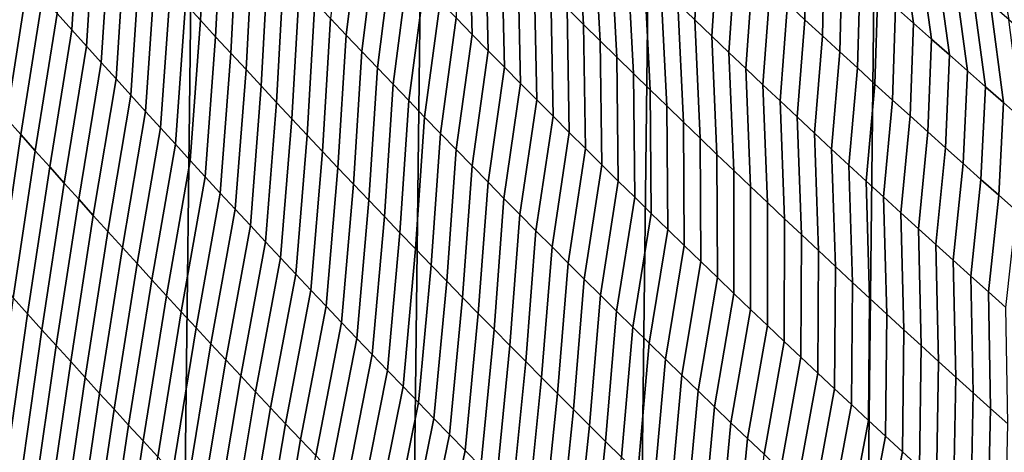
# Model space of a CAD drawing. Header units: metres. Extents: x -240 to 45, y -77 to 27.
# Tile 934 of 1056: x 5.64 to 8.24, y -19.38 to -18.24. Entities that reach past the tile are written whole.
import ezdxf

# ---------------------------------------------------------------- set-up
doc = ezdxf.new("R2010")
doc.units = ezdxf.units.M
doc.layers.add('solid_102011X2', color=7, linetype='CONTINUOUS')

msp = doc.modelspace()

# ---------------------------------------------------------------- linework, layer by layer
at = {"layer": 'solid_102011X2'}
for points in [[(6.002442, 26.115765), (5.392362, -26.246609), (4.77797, -26.364157), (5.392083, 26.246679)], [(6.608932, 25.971432), (6.00279, -26.115679), (5.392362, -26.246609), (6.002442, 26.115765)], [(7.211205, 25.813818), (6.609337, -25.971336), (6.00279, -26.115679), (6.608932, 25.971432)], [(7.809117, 25.64296), (7.211634, -25.813719), (6.609337, -25.971336), (7.211205, 25.813818)], [(8.402597, 25.458912), (7.809518, -25.642859), (7.211634, -25.813719), (7.809117, 25.64296)], [(8.991435, 25.261791), (8.402947, -25.458815), (7.809518, -25.642859), (8.402597, 25.458912)], [(5.743284, -18.22249, 117.523262), (5.781922, -18.265709, 117.554344), (5.804971, -17.891737, 117.875099), (5.765845, -17.847992, 117.844833)], [(6.081235, -18.196934, 118.084381), (6.121049, -18.240372, 118.113914), (6.138216, -17.886625, 118.444984), (6.097905, -17.842743, 118.416298)], [(5.781922, -18.265709, 117.554344), (5.820647, -18.308895, 117.585335), (5.844181, -17.935448, 117.905273), (5.804971, -17.891737, 117.875099)], [(6.121049, -18.240372, 118.113914), (6.160952, -18.283764, 118.143372), (6.178614, -17.930462, 118.473587), (6.138216, -17.886625, 118.444984)], [(6.794867, -18.234108, 119.215988), (6.837214, -18.277451, 119.242554), (6.828365, -17.947416, 119.580299), (6.785475, -17.9037, 119.554535)], [(7.08755, -18.208162, 119.733459), (7.131059, -18.251356, 119.758759), (7.113095, -17.937054, 120.102989), (7.069025, -17.893538, 120.078484)], [(5.820647, -18.308895, 117.585335), (5.859459, -18.352051, 117.616234), (5.883475, -17.979124, 117.935349), (5.844181, -17.935448, 117.905273)], [(6.160952, -18.283764, 118.143372), (6.200943, -18.327112, 118.172737), (6.219098, -17.974251, 118.502106), (6.178614, -17.930462, 118.473587)], [(6.463847, -18.235884, 118.671463), (6.50495, -18.279295, 118.699409), (6.542663, -17.972647, 119.055092), (6.500939, -17.928844, 119.028015)], [(6.837214, -18.277451, 119.242554), (6.879651, -18.320723, 119.269051), (6.871343, -17.991058, 119.605988), (6.828365, -17.947416, 119.580299)], [(7.131059, -18.251356, 119.758759), (7.174658, -18.294474, 119.783997), (7.157252, -17.980492, 120.127426), (7.113095, -17.937054, 120.102989)], [(7.379358, -18.196461, 120.248711), (7.424047, -18.239408, 120.272781), (7.440358, -17.981817, 120.64492), (7.394999, -17.938669, 120.621666)], [(7.66847, -18.196243, 120.760292), (7.714359, -18.238861, 120.783203), (7.719309, -17.992968, 121.157631), (7.672723, -17.950178, 121.135513)], [(7.953547, -18.205521, 121.267456), (8.000658, -18.247749, 121.289268), (7.96387, -17.986601, 121.652359), (7.916168, -17.944233, 121.631287)], [(5.859459, -18.352051, 117.616234), (5.898359, -18.395174, 117.647041), (5.922854, -18.022764, 117.96534), (5.883475, -17.979124, 117.935349)], [(6.200943, -18.327112, 118.172737), (6.241024, -18.370415, 118.202019), (6.259669, -18.017988, 118.530533), (6.219098, -17.974251, 118.502106)], [(6.50495, -18.279295, 118.699409), (6.546143, -18.322649, 118.72728), (6.584476, -18.016386, 119.082092), (6.542663, -17.972647, 119.055092)], [(7.174658, -18.294474, 119.783997), (7.218348, -18.337513, 119.809166), (7.201497, -18.023848, 120.15181), (7.157252, -17.980492, 120.127426)], [(7.424047, -18.239408, 120.272781), (7.468825, -18.28227, 120.296791), (7.485804, -18.024878, 120.668106), (7.440358, -17.981817, 120.64492)], [(8.000658, -18.247749, 121.289268), (8.047858, -18.289881, 121.31102), (8.011657, -18.028872, 121.67337), (7.96387, -17.986601, 121.652359)], [(6.879651, -18.320723, 119.269051), (6.922178, -18.363924, 119.295486), (6.914407, -18.034628, 119.631615), (6.871343, -17.991058, 119.605988)], [(7.714359, -18.238861, 120.783203), (7.760337, -18.281391, 120.806053), (7.765982, -18.035667, 121.179703), (7.719309, -17.992968, 121.157631)], [(8.25185, -18.238752, 121.777664), (8.30014, -18.280432, 121.798355), (8.25431, -18.033731, 122.16478), (8.205416, -17.991945, 122.144791)], [(5.898359, -18.395174, 117.647041), (5.937346, -18.438261, 117.677757), (5.962319, -18.066366, 117.995232), (5.922854, -18.022764, 117.96534)], [(6.241024, -18.370415, 118.202019), (6.281195, -18.413668, 118.231224), (6.300328, -18.061674, 118.558884), (6.259669, -18.017988, 118.530533)], [(6.546143, -18.322649, 118.72728), (6.587426, -18.365942, 118.755074), (6.626376, -18.060062, 119.109016), (6.584476, -18.016386, 119.082092)], [(6.922178, -18.363924, 119.295486), (6.964797, -18.407055, 119.321846), (6.95756, -18.078125, 119.657173), (6.914407, -18.034628, 119.631615)], [(7.218348, -18.337513, 119.809166), (7.262128, -18.380476, 119.834274), (7.245829, -18.067123, 120.176125), (7.201497, -18.023848, 120.15181)], [(7.468825, -18.28227, 120.296791), (7.513694, -18.32505, 120.320747), (7.531338, -18.067852, 120.691238), (7.485804, -18.024878, 120.668106)], [(7.760337, -18.281391, 120.806053), (7.806406, -18.32383, 120.828842), (7.812741, -18.078272, 121.201721), (7.765982, -18.035667, 121.179703)], [(8.047858, -18.289881, 121.31102), (8.095146, -18.331917, 121.332726), (8.059527, -18.071045, 121.694336), (8.011657, -18.028872, 121.67337)], [(6.281195, -18.413668, 118.231224), (6.321457, -18.456871, 118.260338), (6.341074, -18.105309, 118.587151), (6.300328, -18.061674, 118.558884)], [(6.587426, -18.365942, 118.755074), (6.628801, -18.409176, 118.782799), (6.668365, -18.103674, 119.135864), (6.626376, -18.060062, 119.109016)], [(5.937346, -18.438261, 117.677757), (5.976423, -18.481314, 117.708382), (6.001871, -18.10993, 118.02504), (5.962319, -18.066366, 117.995232)], [(6.964797, -18.407055, 119.321846), (7.007506, -18.450115, 119.348145), (7.000801, -18.121546, 119.682671), (6.95756, -18.078125, 119.657173)], [(7.262128, -18.380476, 119.834274), (7.306001, -18.423359, 119.859314), (7.29025, -18.110319, 120.200378), (7.245829, -18.067123, 120.176125)], [(7.513694, -18.32505, 120.320747), (7.558654, -18.367744, 120.344643), (7.57696, -18.110737, 120.714317), (7.531338, -18.067852, 120.691238)], [(7.806406, -18.32383, 120.828842), (7.852565, -18.366179, 120.851585), (7.859588, -18.120783, 121.223686), (7.812741, -18.078272, 121.201721)], [(8.095146, -18.331917, 121.332726), (8.142522, -18.373859, 121.35437), (8.107482, -18.113119, 121.715248), (8.059527, -18.071045, 121.694336)], [(5.571856, -18.456579, 117.102501), (5.609664, -18.49925, 117.134666), (5.666265, -18.135967, 117.460823), (5.627884, -18.092667, 117.429459)], [(5.976423, -18.481314, 117.708382), (6.01559, -18.524328, 117.738922), (6.04151, -18.153452, 118.054749), (6.001871, -18.10993, 118.02504)], [(6.321457, -18.456871, 118.260338), (6.361809, -18.500025, 118.289375), (6.38191, -18.14889, 118.615334), (6.341074, -18.105309, 118.587151)], [(6.628801, -18.409176, 118.782799), (6.670267, -18.452347, 118.81044), (6.710443, -18.147219, 119.162643), (6.668365, -18.103674, 119.135864)], [(7.306001, -18.423359, 119.859314), (7.349965, -18.466162, 119.884293), (7.334759, -18.153431, 120.224579), (7.29025, -18.110319, 120.200378)], [(7.558654, -18.367744, 120.344643), (7.603706, -18.410355, 120.368469), (7.62267, -18.153534, 120.737335), (7.57696, -18.110737, 120.714317)], [(8.142522, -18.373859, 121.35437), (8.189984, -18.415703, 121.375961), (8.155521, -18.155096, 121.736107), (8.107482, -18.113119, 121.715248)], [(5.609664, -18.49925, 117.134666), (5.647562, -18.541901, 117.166733), (5.704731, -18.179243, 117.492088), (5.666265, -18.135967, 117.460823)], [(7.007506, -18.450115, 119.348145), (7.050309, -18.493101, 119.374374), (7.044131, -18.164892, 119.708099), (7.000801, -18.121546, 119.682671)], [(7.852565, -18.366179, 120.851585), (7.898816, -18.408434, 120.874268), (7.906523, -18.163198, 121.245598), (7.859588, -18.120783, 121.223686)], [(6.01559, -18.524328, 117.738922), (6.054846, -18.567303, 117.769379), (6.081235, -18.196934, 118.084381), (6.04151, -18.153452, 118.054749)], [(6.361809, -18.500025, 118.289375), (6.402254, -18.543125, 118.318329), (6.422833, -18.192415, 118.64344), (6.38191, -18.14889, 118.615334)], [(6.670267, -18.452347, 118.81044), (6.711824, -18.495455, 118.838013), (6.75261, -18.190699, 119.189346), (6.710443, -18.147219, 119.162643)], [(7.050309, -18.493101, 119.374374), (7.093204, -18.536015, 119.400543), (7.08755, -18.208162, 119.733459), (7.044131, -18.164892, 119.708099)], [(7.349965, -18.466162, 119.884293), (7.394022, -18.508886, 119.90921), (7.379358, -18.196461, 120.248711), (7.334759, -18.153431, 120.224579)], [(7.603706, -18.410355, 120.368469), (7.648849, -18.452877, 120.39225), (7.66847, -18.196243, 120.760292), (7.62267, -18.153534, 120.737335)], [(7.898816, -18.408434, 120.874268), (7.945157, -18.4506, 120.896896), (7.953547, -18.205521, 121.267456), (7.906523, -18.163198, 121.245598)], [(8.189984, -18.415703, 121.375961), (8.237535, -18.457453, 121.397491), (8.203644, -18.196974, 121.756912), (8.155521, -18.155096, 121.736107)], [(5.647562, -18.541901, 117.166733), (5.685548, -18.584528, 117.198715), (5.743284, -18.22249, 117.523262), (5.704731, -18.179243, 117.492088)], [(6.402254, -18.543125, 118.318329), (6.44279, -18.586174, 118.347206), (6.463847, -18.235884, 118.671463), (6.422833, -18.192415, 118.64344)], [(6.711824, -18.495455, 118.838013), (6.753475, -18.538498, 118.865517), (6.794867, -18.234108, 119.215988), (6.75261, -18.190699, 119.189346)], [(6.054846, -18.567303, 117.769379), (6.094193, -18.610239, 117.799744), (6.121049, -18.240372, 118.113914), (6.081235, -18.196934, 118.084381)], [(7.093204, -18.536015, 119.400543), (7.136191, -18.578856, 119.426643), (7.131059, -18.251356, 119.758759), (7.08755, -18.208162, 119.733459)], [(7.394022, -18.508886, 119.90921), (7.438171, -18.551529, 119.934067), (7.424047, -18.239408, 120.272781), (7.379358, -18.196461, 120.248711)], [(7.648849, -18.452877, 120.39225), (7.694085, -18.495316, 120.415962), (7.714359, -18.238861, 120.783203), (7.66847, -18.196243, 120.760292)], [(7.945157, -18.4506, 120.896896), (7.99159, -18.492674, 120.919472), (8.000658, -18.247749, 121.289268), (7.953547, -18.205521, 121.267456)], [(8.237535, -18.457453, 121.397491), (8.285172, -18.499104, 121.418968), (8.25185, -18.238752, 121.777664), (8.203644, -18.196974, 121.756912)], [(5.685548, -18.584528, 117.198715), (5.723622, -18.627129, 117.230606), (5.781922, -18.265709, 117.554344), (5.743284, -18.22249, 117.523262)], [(6.094193, -18.610239, 117.799744), (6.133631, -18.653135, 117.830025), (6.160952, -18.283764, 118.143372), (6.121049, -18.240372, 118.113914)], [(6.44279, -18.586174, 118.347206), (6.483419, -18.629168, 118.376007), (6.50495, -18.279295, 118.699409), (6.463847, -18.235884, 118.671463)], [(6.753475, -18.538498, 118.865517), (6.795218, -18.581478, 118.892944), (6.837214, -18.277451, 119.242554), (6.794867, -18.234108, 119.215988)], [(7.438171, -18.551529, 119.934067), (7.482415, -18.594091, 119.958862), (7.468825, -18.28227, 120.296791), (7.424047, -18.239408, 120.272781)], [(7.694085, -18.495316, 120.415962), (7.739413, -18.537666, 120.439621), (7.760337, -18.281391, 120.806053), (7.714359, -18.238861, 120.783203)], [(5.723622, -18.627129, 117.230606), (5.761786, -18.669703, 117.262405), (5.820647, -18.308895, 117.585335), (5.781922, -18.265709, 117.554344)], [(7.136191, -18.578856, 119.426643), (7.179272, -18.62162, 119.452675), (7.174658, -18.294474, 119.783997), (7.131059, -18.251356, 119.758759)], [(7.99159, -18.492674, 120.919472), (8.038116, -18.534655, 120.941994), (8.047858, -18.289881, 121.31102), (8.000658, -18.247749, 121.289268)], [(6.133631, -18.653135, 117.830025), (6.173161, -18.695988, 117.860222), (6.200943, -18.327112, 118.172737), (6.160952, -18.283764, 118.143372)], [(6.483419, -18.629168, 118.376007), (6.524141, -18.672106, 118.404732), (6.546143, -18.322649, 118.72728), (6.50495, -18.279295, 118.699409)], [(6.795218, -18.581478, 118.892944), (6.837053, -18.624392, 118.920311), (6.879651, -18.320723, 119.269051), (6.837214, -18.277451, 119.242554)], [(7.179272, -18.62162, 119.452675), (7.222447, -18.664312, 119.478645), (7.218348, -18.337513, 119.809166), (7.174658, -18.294474, 119.783997)], [(7.482415, -18.594091, 119.958862), (7.526752, -18.636572, 119.983597), (7.513694, -18.32505, 120.320747), (7.468825, -18.28227, 120.296791)], [(7.739413, -18.537666, 120.439621), (7.784834, -18.579929, 120.463226), (7.806406, -18.32383, 120.828842), (7.760337, -18.281391, 120.806053)], [(8.038116, -18.534655, 120.941994), (8.084732, -18.576544, 120.964462), (8.095146, -18.331917, 121.332726), (8.047858, -18.289881, 121.31102)], [(5.761786, -18.669703, 117.262405), (5.800038, -18.71225, 117.294113), (5.859459, -18.352051, 117.616234), (5.820647, -18.308895, 117.585335)], [(6.524141, -18.672106, 118.404732), (6.564957, -18.714989, 118.433372), (6.587426, -18.365942, 118.755074), (6.546143, -18.322649, 118.72728)], [(6.837053, -18.624392, 118.920311), (6.878983, -18.667236, 118.947601), (6.922178, -18.363924, 119.295486), (6.879651, -18.320723, 119.269051)], [(7.784834, -18.579929, 120.463226), (7.830348, -18.622105, 120.486763), (7.852565, -18.366179, 120.851585), (7.806406, -18.32383, 120.828842)], [(6.173161, -18.695988, 117.860222), (6.212784, -18.738796, 117.890335), (6.241024, -18.370415, 118.202019), (6.200943, -18.327112, 118.172737)], [(7.222447, -18.664312, 119.478645), (7.265717, -18.706928, 119.504547), (7.262128, -18.380476, 119.834274), (7.218348, -18.337513, 119.809166)], [(7.526752, -18.636572, 119.983597), (7.571183, -18.678972, 120.00827), (7.558654, -18.367744, 120.344643), (7.513694, -18.32505, 120.320747)], [(8.084732, -18.576544, 120.964462), (8.131439, -18.61834, 120.98687), (8.142522, -18.373859, 121.35437), (8.095146, -18.331917, 121.332726)], [(5.800038, -18.71225, 117.294113), (5.838381, -18.754768, 117.325729), (5.898359, -18.395174, 117.647041), (5.859459, -18.352051, 117.616234)], [(6.212784, -18.738796, 117.890335), (6.252499, -18.781561, 117.920372), (6.281195, -18.413668, 118.231224), (6.241024, -18.370415, 118.202019)], [(6.564957, -18.714989, 118.433372), (6.605866, -18.757812, 118.461945), (6.628801, -18.409176, 118.782799), (6.587426, -18.365942, 118.755074)], [(6.878983, -18.667236, 118.947601), (6.921006, -18.710016, 118.974823), (6.964797, -18.407055, 119.321846), (6.922178, -18.363924, 119.295486)], [(7.571183, -18.678972, 120.00827), (7.615709, -18.721289, 120.032875), (7.603706, -18.410355, 120.368469), (7.558654, -18.367744, 120.344643)], [(7.830348, -18.622105, 120.486763), (7.875957, -18.664194, 120.510254), (7.898816, -18.408434, 120.874268), (7.852565, -18.366179, 120.851585)], [(8.131439, -18.61834, 120.98687), (8.178238, -18.660042, 121.009224), (8.189984, -18.415703, 121.375961), (8.142522, -18.373859, 121.35437)], [(5.838381, -18.754768, 117.325729), (5.876814, -18.797255, 117.357262), (5.937346, -18.438261, 117.677757), (5.898359, -18.395174, 117.647041)], [(7.265717, -18.706928, 119.504547), (7.309081, -18.749468, 119.530388), (7.306001, -18.423359, 119.859314), (7.262128, -18.380476, 119.834274)], [(6.252499, -18.781561, 117.920372), (6.292308, -18.824278, 117.950317), (6.321457, -18.456871, 118.260338), (6.281195, -18.413668, 118.231224)], [(6.605866, -18.757812, 118.461945), (6.646871, -18.800579, 118.49044), (6.670267, -18.452347, 118.81044), (6.628801, -18.409176, 118.782799)], [(6.921006, -18.710016, 118.974823), (6.963124, -18.752726, 119.001984), (7.007506, -18.450115, 119.348145), (6.964797, -18.407055, 119.321846)], [(7.309081, -18.749468, 119.530388), (7.35254, -18.791933, 119.55616), (7.349965, -18.466162, 119.884293), (7.306001, -18.423359, 119.859314)], [(7.615709, -18.721289, 120.032875), (7.660329, -18.763523, 120.057426), (7.648849, -18.452877, 120.39225), (7.603706, -18.410355, 120.368469)], [(7.875957, -18.664194, 120.510254), (7.92166, -18.706194, 120.533684), (7.945157, -18.4506, 120.896896), (7.898816, -18.408434, 120.874268)], [(8.178238, -18.660042, 121.009224), (8.225127, -18.701653, 121.031517), (8.237535, -18.457453, 121.397491), (8.189984, -18.415703, 121.375961)], [(5.876814, -18.797255, 117.357262), (5.915339, -18.83971, 117.38871), (5.976423, -18.481314, 117.708382), (5.937346, -18.438261, 117.677757)], [(6.646871, -18.800579, 118.49044), (6.68797, -18.843285, 118.518867), (6.711824, -18.495455, 118.838013), (6.670267, -18.452347, 118.81044)], [(6.963124, -18.752726, 119.001984), (7.005337, -18.795368, 119.029068), (7.050309, -18.493101, 119.374374), (7.007506, -18.450115, 119.348145)], [(7.660329, -18.763523, 120.057426), (7.705046, -18.805674, 120.081917), (7.694085, -18.495316, 120.415962), (7.648849, -18.452877, 120.39225)], [(7.92166, -18.706194, 120.533684), (7.967458, -18.748104, 120.557053), (7.99159, -18.492674, 120.919472), (7.945157, -18.4506, 120.896896)], [(6.292308, -18.824278, 117.950317), (6.332211, -18.866949, 117.980186), (6.361809, -18.500025, 118.289375), (6.321457, -18.456871, 118.260338)], [(7.35254, -18.791933, 119.55616), (7.396096, -18.834318, 119.581871), (7.394022, -18.508886, 119.90921), (7.349965, -18.466162, 119.884293)], [(8.225127, -18.701653, 121.031517), (8.272108, -18.743168, 121.053749), (8.285172, -18.499104, 121.418968), (8.237535, -18.457453, 121.397491)], [(5.55249, -18.888212, 116.834465), (5.58997, -18.930292, 116.867371), (5.647562, -18.541901, 117.166733), (5.609664, -18.49925, 117.134666)], [(5.915339, -18.83971, 117.38871), (5.953955, -18.882133, 117.420067), (6.01559, -18.524328, 117.738922), (5.976423, -18.481314, 117.708382)], [(6.332211, -18.866949, 117.980186), (6.372209, -18.909571, 118.009979), (6.402254, -18.543125, 118.318329), (6.361809, -18.500025, 118.289375)], [(6.68797, -18.843285, 118.518867), (6.729166, -18.885931, 118.547218), (6.753475, -18.538498, 118.865517), (6.711824, -18.495455, 118.838013)], [(7.005337, -18.795368, 119.029068), (7.047645, -18.83794, 119.056091), (7.093204, -18.536015, 119.400543), (7.050309, -18.493101, 119.374374)], [(7.705046, -18.805674, 120.081917), (7.749858, -18.84774, 120.106346), (7.739413, -18.537666, 120.439621), (7.694085, -18.495316, 120.415962)], [(7.967458, -18.748104, 120.557053), (8.01335, -18.789927, 120.580368), (8.038116, -18.534655, 120.941994), (7.99159, -18.492674, 120.919472)], [(5.953955, -18.882133, 117.420067), (5.992664, -18.924522, 117.45134), (6.054846, -18.567303, 117.769379), (6.01559, -18.524328, 117.738922)], [(7.396096, -18.834318, 119.581871), (7.439747, -18.876629, 119.607521), (7.438171, -18.551529, 119.934067), (7.394022, -18.508886, 119.90921)], [(5.58997, -18.930292, 116.867371), (5.627542, -18.972351, 116.900185), (5.685548, -18.584528, 117.198715), (5.647562, -18.541901, 117.166733)], [(6.372209, -18.909571, 118.009979), (6.412302, -18.952145, 118.039688), (6.44279, -18.586174, 118.347206), (6.402254, -18.543125, 118.318329)], [(6.729166, -18.885931, 118.547218), (6.770456, -18.928514, 118.5755), (6.795218, -18.581478, 118.892944), (6.753475, -18.538498, 118.865517)], [(7.047645, -18.83794, 119.056091), (7.090049, -18.880442, 119.083046), (7.136191, -18.578856, 119.426643), (7.093204, -18.536015, 119.400543)], [(7.439747, -18.876629, 119.607521), (7.483496, -18.918859, 119.633102), (7.482415, -18.594091, 119.958862), (7.438171, -18.551529, 119.934067)], [(7.749858, -18.84774, 120.106346), (7.794767, -18.889723, 120.130714), (7.784834, -18.579929, 120.463226), (7.739413, -18.537666, 120.439621)], [(8.01335, -18.789927, 120.580368), (8.059339, -18.831657, 120.603622), (8.084732, -18.576544, 120.964462), (8.038116, -18.534655, 120.941994)], [(5.992664, -18.924522, 117.45134), (6.031466, -18.966875, 117.482529), (6.094193, -18.610239, 117.799744), (6.054846, -18.567303, 117.769379)], [(6.770456, -18.928514, 118.5755), (6.811844, -18.971035, 118.603706), (6.837053, -18.624392, 118.920311), (6.795218, -18.581478, 118.892944)], [(7.090049, -18.880442, 119.083046), (7.132549, -18.922873, 119.10994), (7.179272, -18.62162, 119.452675), (7.136191, -18.578856, 119.426643)], [(7.794767, -18.889723, 120.130714), (7.839773, -18.931622, 120.155022), (7.830348, -18.622105, 120.486763), (7.784834, -18.579929, 120.463226)], [(8.059339, -18.831657, 120.603622), (8.105421, -18.873301, 120.626823), (8.131439, -18.61834, 120.98687), (8.084732, -18.576544, 120.964462)], [(5.627542, -18.972351, 116.900185), (5.665206, -19.014389, 116.932915), (5.723622, -18.627129, 117.230606), (5.685548, -18.584528, 117.198715)], [(6.031466, -18.966875, 117.482529), (6.070363, -19.00919, 117.513634), (6.133631, -18.653135, 117.830025), (6.094193, -18.610239, 117.799744)], [(6.412302, -18.952145, 118.039688), (6.45249, -18.994665, 118.069321), (6.483419, -18.629168, 118.376007), (6.44279, -18.586174, 118.347206)], [(7.483496, -18.918859, 119.633102), (7.527341, -18.961014, 119.658623), (7.526752, -18.636572, 119.983597), (7.482415, -18.594091, 119.958862)], [(5.665206, -19.014389, 116.932915), (5.702963, -19.056404, 116.965553), (5.761786, -18.669703, 117.262405), (5.723622, -18.627129, 117.230606)], [(6.45249, -18.994665, 118.069321), (6.492775, -19.037134, 118.098877), (6.524141, -18.672106, 118.404732), (6.483419, -18.629168, 118.376007)], [(6.811844, -18.971035, 118.603706), (6.853329, -19.013491, 118.631844), (6.878983, -18.667236, 118.947601), (6.837053, -18.624392, 118.920311)], [(7.132549, -18.922873, 119.10994), (7.175146, -18.965233, 119.136757), (7.222447, -18.664312, 119.478645), (7.179272, -18.62162, 119.452675)], [(7.839773, -18.931622, 120.155022), (7.884876, -18.973434, 120.179276), (7.875957, -18.664194, 120.510254), (7.830348, -18.622105, 120.486763)], [(8.105421, -18.873301, 120.626823), (8.151599, -18.914854, 120.649971), (8.178238, -18.660042, 121.009224), (8.131439, -18.61834, 120.98687)], [(6.070363, -19.00919, 117.513634), (6.109353, -19.051468, 117.544655), (6.173161, -18.695988, 117.860222), (6.133631, -18.653135, 117.830025)], [(7.527341, -18.961014, 119.658623), (7.571283, -19.003088, 119.684082), (7.571183, -18.678972, 120.00827), (7.526752, -18.636572, 119.983597)], [(8.151599, -18.914854, 120.649971), (8.19787, -18.956314, 120.67305), (8.225127, -18.701653, 121.031517), (8.178238, -18.660042, 121.009224)], [(5.702963, -19.056404, 116.965553), (5.740812, -19.098396, 116.9981), (5.800038, -18.71225, 117.294113), (5.761786, -18.669703, 117.262405)], [(6.492775, -19.037134, 118.098877), (6.533156, -19.079552, 118.128357), (6.564957, -18.714989, 118.433372), (6.524141, -18.672106, 118.404732)], [(6.853329, -19.013491, 118.631844), (6.894911, -19.055883, 118.65992), (6.921006, -18.710016, 118.974823), (6.878983, -18.667236, 118.947601)], [(7.175146, -18.965233, 119.136757), (7.21784, -19.007521, 119.163513), (7.265717, -18.706928, 119.504547), (7.222447, -18.664312, 119.478645)], [(7.571283, -19.003088, 119.684082), (7.615324, -19.045082, 119.709473), (7.615709, -18.721289, 120.032875), (7.571183, -18.678972, 120.00827)], [(7.884876, -18.973434, 120.179276), (7.930077, -19.015162, 120.203461), (7.92166, -18.706194, 120.533684), (7.875957, -18.664194, 120.510254)], [(5.740812, -19.098396, 116.9981), (5.778756, -19.140362, 117.030571), (5.838381, -18.754768, 117.325729), (5.800038, -18.71225, 117.294113)], [(6.109353, -19.051468, 117.544655), (6.148438, -19.093706, 117.575592), (6.212784, -18.738796, 117.890335), (6.173161, -18.695988, 117.860222)], [(6.894911, -19.055883, 118.65992), (6.936591, -19.098209, 118.68792), (6.963124, -18.752726, 119.001984), (6.921006, -18.710016, 118.974823)], [(7.21784, -19.007521, 119.163513), (7.260632, -19.049738, 119.190201), (7.309081, -18.749468, 119.530388), (7.265717, -18.706928, 119.504547)], [(7.930077, -19.015162, 120.203461), (7.975376, -19.056803, 120.227592), (7.967458, -18.748104, 120.557053), (7.92166, -18.706194, 120.533684)], [(8.19787, -18.956314, 120.67305), (8.244236, -18.997686, 120.696068), (8.272108, -18.743168, 121.053749), (8.225127, -18.701653, 121.031517)], [(6.148438, -19.093706, 117.575592), (6.187619, -19.135904, 117.606453), (6.252499, -18.781561, 117.920372), (6.212784, -18.738796, 117.890335)], [(6.533156, -19.079552, 118.128357), (6.573636, -19.121912, 118.157768), (6.605866, -18.757812, 118.461945), (6.564957, -18.714989, 118.433372)], [(7.615324, -19.045082, 119.709473), (7.659463, -19.086996, 119.734802), (7.660329, -18.763523, 120.057426), (7.615709, -18.721289, 120.032875)], [(5.778756, -19.140362, 117.030571), (5.816792, -19.182301, 117.06295), (5.876814, -18.797255, 117.357262), (5.838381, -18.754768, 117.325729)], [(6.573636, -19.121912, 118.157768), (6.614213, -19.164219, 118.187096), (6.646871, -18.800579, 118.49044), (6.605866, -18.757812, 118.461945)], [(6.936591, -19.098209, 118.68792), (6.97837, -19.140471, 118.715858), (7.005337, -18.795368, 119.029068), (6.963124, -18.752726, 119.001984)], [(7.260632, -19.049738, 119.190201), (7.303522, -19.091881, 119.216827), (7.35254, -18.791933, 119.55616), (7.309081, -18.749468, 119.530388)], [(7.659463, -19.086996, 119.734802), (7.703701, -19.128832, 119.760078), (7.705046, -18.805674, 120.081917), (7.660329, -18.763523, 120.057426)], [(7.975376, -19.056803, 120.227592), (8.020773, -19.098358, 120.251671), (8.01335, -18.789927, 120.580368), (7.967458, -18.748104, 120.557053)], [(6.187619, -19.135904, 117.606453), (6.226896, -19.178061, 117.63723), (6.292308, -18.824278, 117.950317), (6.252499, -18.781561, 117.920372)], [(7.303522, -19.091881, 119.216827), (7.34651, -19.133951, 119.243385), (7.396096, -18.834318, 119.581871), (7.35254, -18.791933, 119.55616)], [(8.020773, -19.098358, 120.251671), (8.066269, -19.139828, 120.275681), (8.059339, -18.831657, 120.603622), (8.01335, -18.789927, 120.580368)], [(5.816792, -19.182301, 117.06295), (5.854925, -19.224213, 117.095245), (5.915339, -18.83971, 117.38871), (5.876814, -18.797255, 117.357262)], [(6.614213, -19.164219, 118.187096), (6.654888, -19.206469, 118.216354), (6.68797, -18.843285, 118.518867), (6.646871, -18.800579, 118.49044)], [(6.97837, -19.140471, 118.715858), (7.020247, -19.182667, 118.743721), (7.047645, -18.83794, 119.056091), (7.005337, -18.795368, 119.029068)], [(7.703701, -19.128832, 119.760078), (7.748038, -19.170586, 119.785278), (7.749858, -18.84774, 120.106346), (7.705046, -18.805674, 120.081917)], [(5.854925, -19.224213, 117.095245), (5.893152, -19.266096, 117.127457), (5.953955, -18.882133, 117.420067), (5.915339, -18.83971, 117.38871)], [(6.226896, -19.178061, 117.63723), (6.266269, -19.220175, 117.667923), (6.332211, -18.866949, 117.980186), (6.292308, -18.824278, 117.950317)], [(6.654888, -19.206469, 118.216354), (6.695662, -19.248663, 118.245537), (6.729166, -18.885931, 118.547218), (6.68797, -18.843285, 118.518867)], [(7.020247, -19.182667, 118.743721), (7.062223, -19.224794, 118.771523), (7.090049, -18.880442, 119.083046), (7.047645, -18.83794, 119.056091)], [(7.34651, -19.133951, 119.243385), (7.389598, -19.175949, 119.269875), (7.439747, -18.876629, 119.607521), (7.396096, -18.834318, 119.581871)], [(8.066269, -19.139828, 120.275681), (8.111863, -19.18121, 120.299637), (8.105421, -18.873301, 120.626823), (8.059339, -18.831657, 120.603622)], [(6.266269, -19.220175, 117.667923), (6.30574, -19.262243, 117.69854), (6.372209, -18.909571, 118.009979), (6.332211, -18.866949, 117.980186)], [(7.748038, -19.170586, 119.785278), (7.792475, -19.212257, 119.810425), (7.794767, -18.889723, 120.130714), (7.749858, -18.84774, 120.106346)], [(5.893152, -19.266096, 117.127457), (5.931476, -19.307947, 117.159584), (5.992664, -18.924522, 117.45134), (5.953955, -18.882133, 117.420067)], [(6.695662, -19.248663, 118.245537), (6.736537, -19.290796, 118.274651), (6.770456, -18.928514, 118.5755), (6.729166, -18.885931, 118.547218)], [(7.062223, -19.224794, 118.771523), (7.1043, -19.266855, 118.799248), (7.132549, -18.922873, 119.10994), (7.090049, -18.880442, 119.083046)], [(7.389598, -19.175949, 119.269875), (7.432785, -19.217871, 119.296303), (7.483496, -18.918859, 119.633102), (7.439747, -18.876629, 119.607521)], [(7.792475, -19.212257, 119.810425), (7.837013, -19.253849, 119.83551), (7.839773, -18.931622, 120.155022), (7.794767, -18.889723, 120.130714)], [(8.111863, -19.18121, 120.299637), (8.157556, -19.222504, 120.323524), (8.151599, -18.914854, 120.649971), (8.105421, -18.873301, 120.626823)], [(6.30574, -19.262243, 117.69854), (6.345309, -19.304266, 117.72908), (6.412302, -18.952145, 118.039688), (6.372209, -18.909571, 118.009979)], [(7.432785, -19.217871, 119.296303), (7.476071, -19.259718, 119.322662), (7.527341, -18.961014, 119.658623), (7.483496, -18.918859, 119.633102)], [(8.157556, -19.222504, 120.323524), (8.203345, -19.26371, 120.347359), (8.19787, -18.956314, 120.67305), (8.151599, -18.914854, 120.649971)], [(5.931476, -19.307947, 117.159584), (5.969896, -19.349768, 117.191628), (6.031466, -18.966875, 117.482529), (5.992664, -18.924522, 117.45134)], [(6.736537, -19.290796, 118.274651), (6.777511, -19.33287, 118.303696), (6.811844, -18.971035, 118.603706), (6.770456, -18.928514, 118.5755)], [(7.1043, -19.266855, 118.799248), (7.146477, -19.308847, 118.826912), (7.175146, -18.965233, 119.136757), (7.132549, -18.922873, 119.10994)], [(7.837013, -19.253849, 119.83551), (7.88165, -19.295359, 119.860535), (7.884876, -18.973434, 120.179276), (7.839773, -18.931622, 120.155022)], [(5.569736, -19.385437, 116.629951), (5.607008, -19.426813, 116.663429), (5.665206, -19.014389, 116.932915), (5.627542, -18.972351, 116.900185)], [(5.969896, -19.349768, 117.191628), (6.008414, -19.391554, 117.223587), (6.070363, -19.00919, 117.513634), (6.031466, -18.966875, 117.482529)], [(6.345309, -19.304266, 117.72908), (6.384977, -19.346243, 117.759544), (6.45249, -18.994665, 118.069321), (6.412302, -18.952145, 118.039688)], [(6.777511, -19.33287, 118.303696), (6.818585, -19.374884, 118.332672), (6.853329, -19.013491, 118.631844), (6.811844, -18.971035, 118.603706)], [(7.146477, -19.308847, 118.826912), (7.188754, -19.350771, 118.854507), (7.21784, -19.007521, 119.163513), (7.175146, -18.965233, 119.136757)], [(7.476071, -19.259718, 119.322662), (7.519459, -19.301491, 119.348961), (7.571283, -19.003088, 119.684082), (7.527341, -18.961014, 119.658623)], [(7.88165, -19.295359, 119.860535), (7.926389, -19.336784, 119.885498), (7.930077, -19.015162, 120.203461), (7.884876, -18.973434, 120.179276)], [(8.203345, -19.26371, 120.347359), (8.249232, -19.304831, 120.371124), (8.244236, -18.997686, 120.696068), (8.19787, -18.956314, 120.67305)], [(6.384977, -19.346243, 117.759544), (6.424743, -19.388172, 117.789925), (6.492775, -19.037134, 118.098877), (6.45249, -18.994665, 118.069321)], [(5.607008, -19.426813, 116.663429), (5.644377, -19.46817, 116.696823), (5.702963, -19.056404, 116.965553), (5.665206, -19.014389, 116.932915)], [(6.008414, -19.391554, 117.223587), (6.047029, -19.433308, 117.25547), (6.109353, -19.051468, 117.544655), (6.070363, -19.00919, 117.513634)], [(6.818585, -19.374884, 118.332672), (6.859761, -19.416836, 118.361572), (6.894911, -19.055883, 118.65992), (6.853329, -19.013491, 118.631844)], [(7.188754, -19.350771, 118.854507), (7.231132, -19.392626, 118.882034), (7.260632, -19.049738, 119.190201), (7.21784, -19.007521, 119.163513)], [(7.519459, -19.301491, 119.348961), (7.562947, -19.343187, 119.375198), (7.615324, -19.045082, 119.709473), (7.571283, -19.003088, 119.684082)], [(7.926389, -19.336784, 119.885498), (7.97123, -19.378128, 119.910393), (7.975376, -19.056803, 120.227592), (7.930077, -19.015162, 120.203461)], [(6.047029, -19.433308, 117.25547), (6.085743, -19.475025, 117.28727), (6.148438, -19.093706, 117.575592), (6.109353, -19.051468, 117.544655)], [(6.424743, -19.388172, 117.789925), (6.464609, -19.430054, 117.820236), (6.533156, -19.079552, 118.128357), (6.492775, -19.037134, 118.098877)], [(7.231132, -19.392626, 118.882034), (7.273612, -19.434412, 118.909492), (7.303522, -19.091881, 119.216827), (7.260632, -19.049738, 119.190201)], [(7.562947, -19.343187, 119.375198), (7.606536, -19.384806, 119.401367), (7.659463, -19.086996, 119.734802), (7.615324, -19.045082, 119.709473)], [(5.644377, -19.46817, 116.696823), (5.681843, -19.509506, 116.730133), (5.740812, -19.098396, 116.9981), (5.702963, -19.056404, 116.965553)], [(6.859761, -19.416836, 118.361572), (6.901039, -19.458727, 118.390411), (6.936591, -19.098209, 118.68792), (6.894911, -19.055883, 118.65992)], [(7.97123, -19.378128, 119.910393), (8.016171, -19.41939, 119.935234), (8.020773, -19.098358, 120.251671), (7.975376, -19.056803, 120.227592)], [(5.681843, -19.509506, 116.730133), (5.719407, -19.550821, 116.763359), (5.778756, -19.140362, 117.030571), (5.740812, -19.098396, 116.9981)], [(6.085743, -19.475025, 117.28727), (6.124557, -19.516706, 117.318985), (6.187619, -19.135904, 117.606453), (6.148438, -19.093706, 117.575592)], [(6.464609, -19.430054, 117.820236), (6.504576, -19.471884, 117.850471), (6.573636, -19.121912, 118.157768), (6.533156, -19.079552, 118.128357)], [(6.901039, -19.458727, 118.390411), (6.942418, -19.500555, 118.419174), (6.97837, -19.140471, 118.715858), (6.936591, -19.098209, 118.68792)], [(7.273612, -19.434412, 118.909492), (7.316194, -19.476128, 118.93689), (7.34651, -19.133951, 119.243385), (7.303522, -19.091881, 119.216827)], [(7.606536, -19.384806, 119.401367), (7.650227, -19.42635, 119.427467), (7.703701, -19.128832, 119.760078), (7.659463, -19.086996, 119.734802)], [(8.016171, -19.41939, 119.935234), (8.061215, -19.460567, 119.960007), (8.066269, -19.139828, 120.275681), (8.020773, -19.098358, 120.251671)], [(6.504576, -19.471884, 117.850471), (6.544642, -19.513664, 117.88063), (6.614213, -19.164219, 118.187096), (6.573636, -19.121912, 118.157768)], [(7.650227, -19.42635, 119.427467), (7.694019, -19.467817, 119.453506), (7.748038, -19.170586, 119.785278), (7.703701, -19.128832, 119.760078)], [(5.719407, -19.550821, 116.763359), (5.757068, -19.592112, 116.796501), (5.816792, -19.182301, 117.06295), (5.778756, -19.140362, 117.030571)], [(6.124557, -19.516706, 117.318985), (6.16347, -19.55835, 117.350624), (6.226896, -19.178061, 117.63723), (6.187619, -19.135904, 117.606453)], [(6.942418, -19.500555, 118.419174), (6.9839, -19.54232, 118.447868), (7.020247, -19.182667, 118.743721), (6.97837, -19.140471, 118.715858)], [(7.316194, -19.476128, 118.93689), (7.358878, -19.517773, 118.964218), (7.389598, -19.175949, 119.269875), (7.34651, -19.133951, 119.243385)], [(8.061215, -19.460567, 119.960007), (8.10636, -19.501659, 119.984726), (8.111863, -19.18121, 120.299637), (8.066269, -19.139828, 120.275681)], [(6.16347, -19.55835, 117.350624), (6.202483, -19.599953, 117.382187), (6.266269, -19.220175, 117.667923), (6.226896, -19.178061, 117.63723)], [(6.544642, -19.513664, 117.88063), (6.584811, -19.555391, 117.910721), (6.654888, -19.206469, 118.216354), (6.614213, -19.164219, 118.187096)], [(7.358878, -19.517773, 118.964218), (7.401665, -19.559345, 118.991478), (7.432785, -19.217871, 119.296303), (7.389598, -19.175949, 119.269875)], [(7.694019, -19.467817, 119.453506), (7.737915, -19.509205, 119.479485), (7.792475, -19.212257, 119.810425), (7.748038, -19.170586, 119.785278)], [(8.10636, -19.501659, 119.984726), (8.151608, -19.542669, 120.009377), (8.157556, -19.222504, 120.323524), (8.111863, -19.18121, 120.299637)], [(5.757068, -19.592112, 116.796501), (5.794829, -19.633379, 116.829567), (5.854925, -19.224213, 117.095245), (5.816792, -19.182301, 117.06295)], [(6.584811, -19.555391, 117.910721), (6.625082, -19.597065, 117.940735), (6.695662, -19.248663, 118.245537), (6.654888, -19.206469, 118.216354)], [(6.9839, -19.54232, 118.447868), (7.025484, -19.584021, 118.476501), (7.062223, -19.224794, 118.771523), (7.020247, -19.182667, 118.743721)], [(5.794829, -19.633379, 116.829567), (5.832689, -19.674622, 116.862541), (5.893152, -19.266096, 117.127457), (5.854925, -19.224213, 117.095245)], [(6.202483, -19.599953, 117.382187), (6.241598, -19.641518, 117.413666), (6.30574, -19.262243, 117.69854), (6.266269, -19.220175, 117.667923)], [(7.025484, -19.584021, 118.476501), (7.067172, -19.625658, 118.505058), (7.1043, -19.266855, 118.799248), (7.062223, -19.224794, 118.771523)], [(7.401665, -19.559345, 118.991478), (7.444556, -19.600847, 119.018669), (7.476071, -19.259718, 119.322662), (7.432785, -19.217871, 119.296303)], [(7.737915, -19.509205, 119.479485), (7.781913, -19.550516, 119.505394), (7.837013, -19.253849, 119.83551), (7.792475, -19.212257, 119.810425)], [(8.151608, -19.542669, 120.009377), (8.196956, -19.583593, 120.033958), (8.203345, -19.26371, 120.347359), (8.157556, -19.222504, 120.323524)], [(6.625082, -19.597065, 117.940735), (6.665454, -19.638683, 117.970673), (6.736537, -19.290796, 118.274651), (6.695662, -19.248663, 118.245537)], [(7.781913, -19.550516, 119.505394), (7.826015, -19.591749, 119.531242), (7.88165, -19.295359, 119.860535), (7.837013, -19.253849, 119.83551)], [(5.832689, -19.674622, 116.862541), (5.870648, -19.715837, 116.895439), (5.931476, -19.307947, 117.159584), (5.893152, -19.266096, 117.127457)], [(6.241598, -19.641518, 117.413666), (6.280813, -19.683039, 117.445076), (6.345309, -19.304266, 117.72908), (6.30574, -19.262243, 117.69854)], [(7.067172, -19.625658, 118.505058), (7.108963, -19.667231, 118.533546), (7.146477, -19.308847, 118.826912), (7.1043, -19.266855, 118.799248)], [(7.444556, -19.600847, 119.018669), (7.48755, -19.642279, 119.045799), (7.519459, -19.301491, 119.348961), (7.476071, -19.259718, 119.322662)], [(8.196956, -19.583593, 120.033958), (8.242404, -19.624434, 120.058487), (8.249232, -19.304831, 120.371124), (8.203345, -19.26371, 120.347359)], [(5.870648, -19.715837, 116.895439), (5.908709, -19.757025, 116.928261), (5.969896, -19.349768, 117.191628), (5.931476, -19.307947, 117.159584)], [(6.280813, -19.683039, 117.445076), (6.320131, -19.724518, 117.476402), (6.384977, -19.346243, 117.759544), (6.345309, -19.304266, 117.72908)], [(6.665454, -19.638683, 117.970673), (6.70593, -19.680248, 118.000542), (6.777511, -19.33287, 118.303696), (6.736537, -19.290796, 118.274651)], [(7.108963, -19.667231, 118.533546), (7.150859, -19.708738, 118.561966), (7.188754, -19.350771, 118.854507), (7.146477, -19.308847, 118.826912)], [(7.48755, -19.642279, 119.045799), (7.530648, -19.683636, 119.072861), (7.562947, -19.343187, 119.375198), (7.519459, -19.301491, 119.348961)], [(7.826015, -19.591749, 119.531242), (7.870221, -19.632902, 119.55703), (7.926389, -19.336784, 119.885498), (7.88165, -19.295359, 119.860535)], [(6.70593, -19.680248, 118.000542), (6.74651, -19.721756, 118.030342), (6.818585, -19.374884, 118.332672), (6.777511, -19.33287, 118.303696)], [(7.870221, -19.632902, 119.55703), (7.91453, -19.673977, 119.582748), (7.97123, -19.378128, 119.910393), (7.926389, -19.336784, 119.885498)], [(5.908709, -19.757025, 116.928261), (5.946871, -19.798182, 116.960999), (6.008414, -19.391554, 117.223587), (5.969896, -19.349768, 117.191628)], [(6.320131, -19.724518, 117.476402), (6.359552, -19.765955, 117.507652), (6.424743, -19.388172, 117.789925), (6.384977, -19.346243, 117.759544)], [(7.150859, -19.708738, 118.561966), (7.192859, -19.750179, 118.590324), (7.231132, -19.392626, 118.882034), (7.188754, -19.350771, 118.854507)], [(7.530648, -19.683636, 119.072861), (7.573851, -19.72492, 119.099854), (7.606536, -19.384806, 119.401367), (7.562947, -19.343187, 119.375198)], [(6.74651, -19.721756, 118.030342), (6.787193, -19.763206, 118.060074), (6.859761, -19.416836, 118.361572), (6.818585, -19.374884, 118.332672)], [(7.91453, -19.673977, 119.582748), (7.958945, -19.714972, 119.608414), (8.016171, -19.41939, 119.935234), (7.97123, -19.378128, 119.910393)]]:
    msp.add_3dface(points, dxfattribs=at)

doc.saveas('drawing.dxf')
